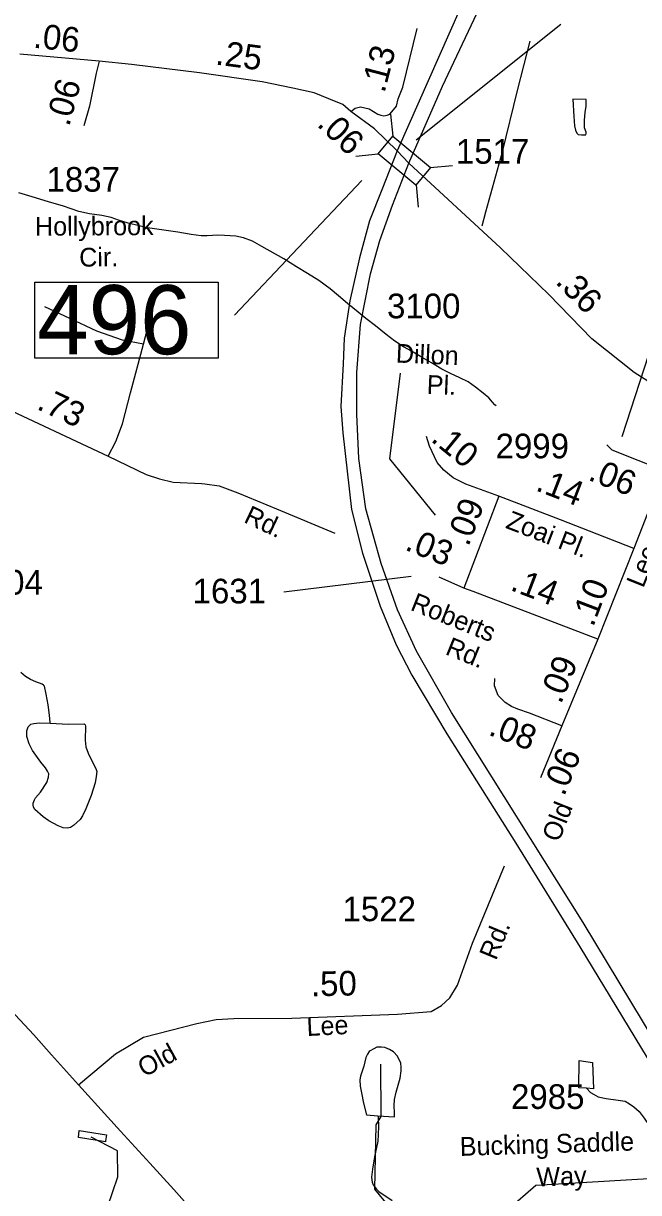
# Model space of a CAD drawing. Extents: x 2082433 to 2279600, y 546599 to 755198.
# Drawn here: x 2123209 to 2126324, y 651046 to 656969 of the extents above; entities that cross this region are included whole.
import ezdxf

# ---------------------------------------------------------------- set-up
doc = ezdxf.new("R2010")
doc.units = 0
for name, color, linetype in [('Exist Hydrographic Creek Single Shore', 7, 'Continuous'), ('Exist Hydrographic Misc Water Feature', 7, 'Continuous'), ('Exist Road Non-System Type 51', 7, 'Continuous'), ('Exist Road Primary Interstate Divided Center Attributed', 7, 'Continuous'), ('Exist Road Primary NC Attributed', 7, 'Continuous'), ('Exist Road Primary US Service Attributed', 7, 'Continuous'), ('Exist Road Secondary Mileage Hundredths English Label', 7, 'Continuous'), ('Exist Road Secondary Structure Standard Bridge CELL', 7, 'Continuous'), ('Exist Road Secondary Structure Standard Bridge Number Label', 7, 'Continuous'), ('Exist Road Secondary Type 51 Attributed', 7, 'Continuous'), ('Exist Road Secondary Type 51 Label', 7, 'Continuous'), ('Exist Road Secondary Type 51 Number Label', 7, 'Continuous')]:
    doc.layers.add(name, color=color, linetype=linetype)

msp = doc.modelspace()

# ---------------------------------------------------------------- linework, layer by layer
at = {"layer": 'Exist Hydrographic Creek Single Shore'}
for points in [[(2125017.1, 651696.6), (2125018.1, 651430.9), (2124993.1, 651388.7), (2124986.1, 651064.1), (2125137, 650880.6), (2125262.1, 650842), (2125545.1, 650901.9), (2125660.9, 650958.5), (2125803, 651083.6), (2126577.1, 651130.2), (2126744, 651172.8), (2127643, 651184), (2127743, 651244.2), (2127966.1, 651620.2), (2127966.1, 651712.1), (2128024, 651802.8), (2128074, 651818.2)], [(2122870.9, 649063.4), (2122919.9, 649272.4), (2122908.9, 649813.9), (2122991.9, 649930.3), (2123365.9, 650214.6), (2123597.9, 650465.8), (2123654.9, 650592.6), (2123637, 650976.7), (2123687.1, 651126.6), (2123686, 651257.9), (2123551.9, 651326.2)]]:
    msp.add_lwpolyline(points, dxfattribs=at)
at = {"layer": 'Exist Hydrographic Misc Water Feature'}
for points in [[(2125991.7, 656584.2), (2125996.4, 656497.8), (2125998.7, 656450), (2126004.4, 656428.1), (2126010.8, 656412.2), (2126018.5, 656406.1), (2126034.3, 656404.1), (2126056.5, 656404.4), (2126058.3, 656410.2), (2126058.5, 656418.3), (2126050.5, 656440.2), (2126050.3, 656476.3), (2126053.8, 656518.3), (2126057.9, 656548.2), (2126057.7, 656572.1), (2126057.7, 656582.3), (2125991.7, 656584.2)], [(2125602.9, 655030.8), (2125596.6, 655036.6), (2125584.9, 655050.6), (2125566.4, 655072.8), (2125536.5, 655096.4), (2125498.5, 655126.1), (2125460.2, 655152.2), (2125418.4, 655173.9), (2125372, 655196), (2125327.9, 655217.6), (2125275.9, 655249.4), (2125227.7, 655276.9), (2125173.5, 655308.7), (2125133.3, 655330.6), (2125089.7, 655358.3), (2125045.6, 655392.1), (2124991.2, 655436.1), (2124943.1, 655473.7), (2124904.5, 655505.5), (2124850.6, 655549.4), (2124804.6, 655589.2), (2124762.4, 655624.8), (2124704.4, 655666.4), (2124647.8, 655702.2), (2124592, 655736.2), (2124528, 655775.9), (2124415.7, 655839.1), (2124369.5, 655865.2), (2124323.6, 655883.1), (2124283.6, 655890.7), (2124227.2, 655894.4), (2124193.6, 655896.3), (2124139.7, 655892.2), (2124109.5, 655891.9), (2124057.6, 655899.8), (2123991.2, 655911.4), (2123837, 655932.8), (2123795.4, 655942.7), (2123739.4, 655956.4), (2123691, 655972.3), (2123652.9, 655985.8), (2123605.3, 655995.8), (2123543, 656003.7), (2123489.2, 656015.4), (2123411.3, 656043), (2123335, 656064.7), (2123253, 656090.1), (2123184.7, 656109.7)], [(2123344.5, 653423.3), (2123344.5, 653427.4), (2123340.2, 653465.4), (2123333.8, 653517.4), (2123323.8, 653571.3), (2123315.6, 653611.1), (2123309.6, 653617.2), (2123303.5, 653621), (2123271.5, 653633.1), (2123243.8, 653645), (2123219.6, 653660.8), (2123195.4, 653680.8)], [(2123344.5, 653423.3), (2123434.5, 653419.8), (2123516.5, 653420), (2123520.6, 653416.1), (2123522.7, 653408.2), (2123520.8, 653338.3), (2123524.9, 653304.4), (2123537, 653272.2), (2123557.3, 653230.5), (2123575.1, 653194.6), (2123579.7, 653178.5), (2123577.4, 653154.5), (2123571.5, 653122.5), (2123562, 653090.3), (2123552, 653058.5), (2123524.5, 652990.2), (2123508.7, 652954), (2123496.4, 652936.4), (2123462.8, 652906.2), (2123446.8, 652896), (2123430.8, 652892), (2123410.7, 652893.8), (2123384.7, 652903.8), (2123336.7, 652929.3), (2123308.6, 652949.4), (2123266.3, 652987), (2123260.4, 652999.3), (2123258.3, 653010.9), (2123258.5, 653019), (2123264.1, 653035.2), (2123270, 653045.3), (2123295.9, 653075.4), (2123327.7, 653123.3), (2123335.9, 653151.3), (2123337.5, 653167.3), (2123331.5, 653181.6), (2123321.3, 653197.3), (2123297.5, 653227.3), (2123255.1, 653284.8), (2123237, 653318.7), (2123226.8, 653356.8), (2123226.8, 653384.8), (2123232.7, 653405), (2123246.5, 653419.1), (2123260.8, 653423), (2123288.3, 653425), (2123344.5, 653423.3)], [(2125002.9, 651435.3), (2125088.6, 651429.6), (2125088.4, 651451.5), (2125086.6, 651485.5), (2125088, 651517.7), (2125096, 651555.5), (2125115.9, 651625.8), (2125121.7, 651663.5), (2125121.2, 651681.8), (2125119.6, 651701.6), (2125103, 651737.7), (2125083.3, 651759.3), (2125063.2, 651771.3), (2125039.4, 651781.4), (2125021.4, 651783.3), (2124999.2, 651783), (2124983.4, 651774.9), (2124965.2, 651765.1), (2124959.5, 651761.1), (2124951, 651746.9), (2124943.5, 651731), (2124931.8, 651686.9), (2124915.8, 651636.7), (2124911.9, 651616.6), (2124913.9, 651585), (2124920.1, 651550.8), (2124930.5, 651499), (2124946.9, 651440.9), (2125002.9, 651435.3)], [(2126059.6, 651575.9), (2126021.6, 651577.6), (2126023.5, 651715.7), (2126090.9, 651705.8), (2126095.4, 651572.1), (2126059.6, 651575.9)], [(2126059.6, 651575.9), (2126079.7, 651553.8), (2126095.4, 651544.1), (2126119.8, 651531.9), (2126159.8, 651522.2), (2126219.9, 651514.8), (2126255.8, 651508.9), (2126278.1, 651496.6), (2126300.1, 651480.7), (2126326.3, 651456.9), (2126352, 651423), (2126374.3, 651391.2), (2126404.3, 651351.4), (2126432.5, 651319.5), (2126456.7, 651295.6), (2126480.7, 651279.8), (2126524.8, 651256.1), (2126570.8, 651236.1), (2126597, 651222), (2126619.1, 651204.5), (2126631.2, 651190.5), (2126643.1, 651174.5), (2126659.5, 651158.6), (2126667.5, 651150.5)], [(2125002.9, 651435.3), (2125005, 651427.2), (2125007, 651381.1), (2125005.2, 651341.3), (2125003.1, 651307.1), (2124987.3, 651227.2), (2124975.9, 651165.2), (2124972.2, 651125.2), (2124974.2, 651099.4), (2124980.4, 651085.4), (2124996.2, 651063.2), (2125008.3, 651051.2), (2125076.7, 651005.6)], [(2123624, 651309), (2123623.7, 651303.3), (2123487.6, 651324.7), (2123491.3, 651360.7), (2123629.3, 651339.4), (2123624, 651309)]]:
    msp.add_lwpolyline(points, dxfattribs=at)
at = {"layer": 'Exist Road Non-System Type 51'}
for points in [[(2125531.7, 655943.2), (2125550, 656013.4), (2125635.5, 656318.8), (2125710.3, 656628.7), (2125774.5, 656879.1)], [(2123816.5, 655344.2), (2123860.9, 655511.9), (2123884.9, 655594)], [(2123816.5, 655344.2), (2123710.4, 655364.8), (2123580.4, 655409.2), (2123443.6, 655474.2), (2123317, 655532.4)], [(2123638.6, 654776.4), (2123676.2, 654851.6), (2123710.4, 654940.6), (2123751.5, 655097.9), (2123816.5, 655344.2)]]:
    msp.add_lwpolyline(points, dxfattribs=at)
at = {"layer": 'Exist Road Primary Interstate Divided Center Attributed'}
for points in [[(2125161.2, 656261.2), (2125331.5, 656651.4), (2125519.5, 657051.6), (2125829.6, 657782.7), (2125956.2, 658077.5), (2126007.1, 658194.8), (2126065.2, 658369.1), (2126104.7, 658514.4), (2126142, 658689.8), (2126185.6, 659009.5), (2126193.9, 659161), (2126168, 659887.5)], [(2126096.4, 659878.2), (2126114, 659127.8), (2126101.5, 658947.2), (2126073.5, 658720.9), (2126033, 658545.5), (2125988.4, 658386.8), (2125935.5, 658234.2), (2125878.3, 658083.4), (2125741.4, 657779.6), (2125475.1, 657168.1), (2125101, 656322.4)], [(2125101, 656322.4), (2125024.2, 656126.3), (2124962, 655968.5), (2124910.1, 655781.7), (2124862.3, 655563.8), (2124833.3, 655374.9), (2124828, 655244.1), (2124816.7, 655028.2), (2124827.1, 654895.4), (2124870.6, 654507.2), (2124926.7, 654285.1), (2125015.9, 654017.3), (2125096.9, 653820.2), (2125175.8, 653666.5), (2125353.2, 653369.4), (2125702.8, 652816.1), (2126026.8, 652290.3), (2126459.2, 651579.4), (2126726.2, 651152), (2127508.6, 649894.7), (2127823.3, 649376.4), (2128125.3, 648890.4)], [(2128205.4, 648915.7), (2127922.6, 649387.5), (2127681.4, 649762.7), (2126803.4, 651167.7), (2126530.8, 651605.2), (2126043.4, 652414.9), (2125377.1, 653477.7), (2125198.6, 653789), (2125103.1, 653998.7), (2125020.1, 654233.2), (2124943.3, 654509.3), (2124908, 654764.6), (2124897.6, 654988.8), (2124897.6, 655200.5), (2124916.3, 655443.4), (2124966.1, 655700.8), (2125013.9, 655868.9), (2125077.2, 656048.4), (2125161.2, 656261.2)]]:
    msp.add_lwpolyline(points, dxfattribs=at)
at = {"layer": 'Exist Road Primary NC Attributed'}
for points in [[(2123488, 651592), (2123350.2, 651744.5), (2123260.7, 651845.7), (2123120.5, 651996.6), (2122891, 652251.7), (2122851.1, 652295.9), (2122742.5, 652415.9), (2122620.3, 652551.6), (2122412, 652779.1), (2122371.2, 652824.8), (2122238, 652973.9), (2122170.8, 653047.1), (2122064.5, 653172.5), (2121982.8, 653281.9), (2121920.4, 653379), (2121873.6, 653460.5), (2121790.9, 653627.1), (2121708.1, 653792.8), (2121637.3, 653949.4)], [(2125100.6, 649192.8), (2125059, 649309.6), (2125005.7, 649447.8), (2124933.4, 649620.6), (2124880.6, 649731.6), (2124777, 649932), (2124738.5, 650002.4), (2124642.6, 650170.7), (2124560.1, 650306.6), (2124465.9, 650447.1), (2124349.2, 650606.9), (2124209.5, 650787.6), (2124107.1, 650908), (2123970.1, 651061.3), (2123849.2, 651194.8), (2123700.8, 651357.3), (2123488, 651592)]]:
    msp.add_lwpolyline(points, dxfattribs=at)
at = {"layer": 'Exist Road Primary US Service Attributed'}
msp.add_lwpolyline([(2124866.5, 656522.8), (2124889.3, 656539.4), (2124915.3, 656545.6), (2124959.1, 656536.3), (2125004.2, 656508.7), (2125018.1, 656503.1), (2125034.3, 656501.1), (2125051.5, 656503.9), (2125064.4, 656508.7), (2125075.1, 656520.7), (2125097.9, 656548.7), (2125107.3, 656586.1), (2125130.1, 656645.2), (2125202.8, 656943.1)], dxfattribs=at)
at = {"layer": 'Exist Road Secondary Mileage Hundredths English Label'}
msp.add_line((2125196.9, 656378.2), (2125930.7, 656964.3), dxfattribs=at)
at = {"layer": 'Exist Road Secondary Structure Standard Bridge CELL'}
for p, q in [((2125068.1, 656509.3), (2125078.7, 656396.6)), ((2124892.1, 656296.8), (2125004.8, 656307.4)), ((2125269.3, 656238.1), (2125381.9, 656248.7)), ((2125197.1, 656151), (2125207.7, 656038.3))]:
    msp.add_line(p, q, dxfattribs=at)
msp.add_lwpolyline([(2125078.7, 656396.6), (2125269.6, 656238.5), (2125195.8, 656149.4), (2125004.8, 656307.4)], close=True, dxfattribs=at)
at = {"layer": 'Exist Road Secondary Structure Standard Bridge Number Label'}
msp.add_line((2124922.5, 656172.7), (2124277, 655489.9), dxfattribs=at)
msp.add_lwpolyline([(2123266.3, 655657.2), (2124195.3, 655657.2), (2124195.3, 655273.1), (2123266.3, 655273.1)], close=True, dxfattribs=at)
at = {"layer": 'Exist Road Secondary Type 51 Attributed'}
msp.add_line((2125616.4, 654573.5), (2125438.5, 654107.7), dxfattribs=at)
for points in [[(2123592.3, 656776.5), (2123190.4, 656813.2)], [(2123592.3, 656776.5), (2123576.5, 656716.5), (2123542.7, 656549), (2123515.2, 656449.9)], [(2124866.5, 656522.8), (2124826, 656557), (2124755.4, 656586.1), (2124680.7, 656617.2), (2124572.8, 656640), (2124418.4, 656673), (2124099.8, 656718.1), (2123755.3, 656760.1), (2123592.3, 656776.5)], [(2125101, 656322.4), (2124986.9, 656434.5), (2124866.5, 656522.8)], [(2125161.2, 656261.2), (2125101, 656322.4)], [(2126572.3, 655003.3), (2126390.1, 655144.3), (2126300.8, 655200.8), (2126087, 655370.7), (2125869.8, 655595.1), (2125624.1, 655831.5), (2125161.2, 656261.2)], [(2121224.1, 654738.9), (2121405.8, 654794.7), (2121700.6, 654880.7), (2121851.1, 654966.2), (2122066.7, 655096.2), (2122237.7, 655195.4), (2122410.7, 655258.1), (2122533.2, 655254.9), (2122639.9, 655226.2), (2123067.1, 655043.1), (2123638.6, 654776.4), (2123830.1, 654683.2), (2123898.4, 654662.2), (2123967.9, 654645), (2124110.6, 654637.5), (2124127, 654636.8), (2124200.2, 654625.6), (2124294.8, 654590.9), (2124490.5, 654509.7), (2124785.5, 654386.4)], [(2125616.4, 654573.5), (2125448.7, 654634.3), (2125385.4, 654666), (2125337, 654705.3), (2125303.8, 654744.6), (2125264.4, 654826.9), (2125250.1, 654876.9)], [(2126454.2, 654702.6), (2126190.8, 654806.6), (2126163.6, 654833.8)], [(2126454.2, 654702.6), (2126299.9, 654308.6)], [(2126299.9, 654308.6), (2125927.8, 654453.7), (2125616.4, 654573.5), (2125614.5, 654567.9)], [(2126299.9, 654308.6), (2126116.8, 653849.2)], [(2125438.5, 654107.7), (2125314.5, 654162.8)], [(2126116.8, 653849.2), (2125843.3, 653953.9), (2125486.3, 654090.8), (2125438.5, 654107.7)], [(2126116.8, 653849.2), (2125935, 653411.3)], [(2125935, 653411.3), (2125771.4, 653474), (2125711.7, 653494.7), (2125681.1, 653508.4), (2125648.8, 653528.8), (2125613.1, 653564.5), (2125593.6, 653613.8), (2125595.3, 653650.3)], [(2125935, 653411.3), (2125826.5, 653146.8)], [(2123488, 651592), (2123674.2, 651748.5), (2123817.4, 651832.8), (2124086.3, 651902.9), (2124184.2, 651922.7), (2124274.1, 651928.4), (2124568.3, 651929.7), (2125102.3, 651950.7), (2125273.3, 651964.4), (2125325.2, 651993.5), (2125368.8, 652032.9), (2125406.2, 652097.3), (2125483, 652309), (2125644.9, 652701.3)]]:
    msp.add_lwpolyline(points, dxfattribs=at)
at = {"layer": 'Exist Road Secondary Type 51 Number Label'}
msp.add_line((2125172.3, 654167), (2124527.1, 654088.2), dxfattribs=at)
for points in [[(2126240.9, 654876.1), (2126487.2, 655634.6), (2126836.9, 655935)], [(2125295.4, 654477.2), (2125063.9, 654762.9), (2125118.1, 655196.3)]]:
    msp.add_lwpolyline(points, dxfattribs=at)

# ---------------------------------------------------------------- texts
at = {"layer": 'Exist Road Secondary Mileage Hundredths English Label'}
for s, rotation, p in [('.06', 354.01803, (2123255.8, 656845.9)), ('.25', 352.55493, (2124177.8, 656760.7)), ('.13', 75.46225, (2125036.9, 656612.3)), ('.06', 74.70607, (2123440.1, 656442.4)), ('.06', 316.40765, (2124690.7, 656452.8)), ('.36', 314.37763, (2125898.7, 655655)), ('.73', 334.97689, (2123271, 655016.9)), ('.10', 320.89347, (2125267.1, 654855.7)), ('.06', 338.41951, (2126063.2, 654657.9)), ('.14', 338.95356, (2125797.5, 654604.5)), ('.09', 69.15436, (2125462, 654315)), ('.03', 337.96868, (2125135.6, 654303.8)), ('.14', 339.09066, (2125669.3, 654099.6)), ('.10', 69.10698, (2126093.8, 653907.5)), ('.09', 67.68879, (2125930.6, 653516.8)), ('.08', 339.01763, (2125558.6, 653366.4)), ('.06', 67.68882, (2125946.7, 653049.5)), ('.50', 1.12614, (2124665.9, 652040.6))]:
    msp.add_text(s, height=125, rotation=rotation, dxfattribs=at).set_placement(p)
at = {"layer": 'Exist Road Secondary Structure Standard Bridge Number Label'}
msp.add_text('496', height=350, dxfattribs=at).set_placement((2123278.9, 655292.8))
at = {"layer": 'Exist Road Secondary Type 51 Label'}
for s, rotation, p in [('Hollybrook', 0.31174, (2123267.9, 655893.1)), ('Cir.', 0.69029, (2123491.7, 655736.2)), ('Dillon', 357.64091, (2125093.4, 655250.8)), ('Pl.', 357.64091, (2125249.9, 655092.7)), ('Rd.', 334.73839, (2124319.5, 654443.8)), ('Zoai Pl.', 338.95355, (2125645.7, 654414.2)), ('Lee', 68.21033, (2126347.4, 654104.8)), ('Roberts', 338.09619, (2125163.2, 653999.1)), ('Rd.', 337.90314, (2125340, 653774.5)), ('Old', 68.38467, (2125920, 652817)), ('Rd.', 67.62634, (2125601.8, 652218.5)), ('Lee', 2.94487, (2124644.9, 651839.1)), ('Old', 28.78841, (2123821.2, 651628.4)), ('Bucking Saddle', 1.80309, (2125420.1, 651231.8)), ('Way', 1.80309, (2125808.1, 651077.5))]:
    msp.add_text(s, height=95, rotation=rotation, dxfattribs=at).set_placement(p)
at = {"layer": 'Exist Road Secondary Type 51 Number Label'}
for s, p in [('1517', (2125398.8, 656257.6)), ('1837', (2123325.7, 656116)), ('3100', (2125050.1, 655474.9)), ('2999', (2125599.6, 654765.5)), ('2904', (2122935.3, 654075.3)), ('1631', (2124065.6, 654030.6)), ('1522', (2124824.7, 652421)), ('2985', (2125678, 651470))]:
    msp.add_text(s, height=125, dxfattribs=at).set_placement(p)

doc.saveas('drawing.dxf')
